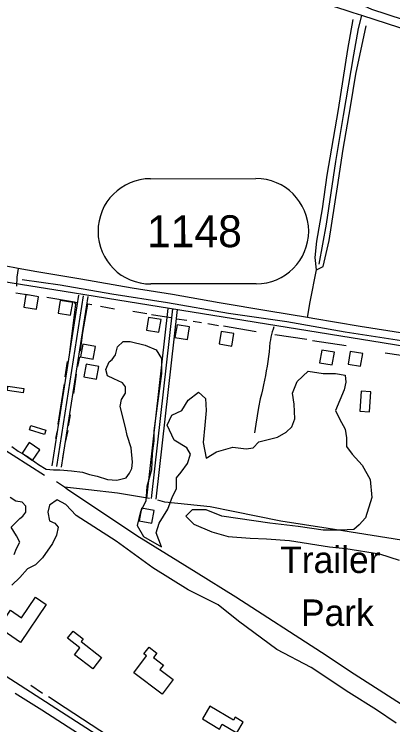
# Model space of a CAD drawing. Extents: x 3297772 to 3335630, y 634068 to 659439.
# Drawn here: x 3305852 to 3307038, y 655156 to 657384 of the extents above; entities that cross this region are included whole.
import ezdxf

# ---------------------------------------------------------------- set-up
doc = ezdxf.new("R2010")
doc.units = 0
for name, color, linetype in [('V-BLDG-IDEN', 7, 'Continuous'), ('V-BLDG-OTLN', 7, 'Continuous'), ('V-DTCH-CNTR', 7, 'Continuous'), ('V-ROAD-CNTR', 7, 'Continuous'), ('V-ROAD-IDEN', 7, 'Continuous'), ('V-SITE-VEGE', 7, 'Continuous'), ('V-TOPO-SHOR', 7, 'Continuous')]:
    doc.layers.add(name, color=color, linetype=linetype)

msp = doc.modelspace()

# ---------------------------------------------------------------- linework, layer by layer
at = {"layer": 'V-BLDG-OTLN'}
for points in [[(3305928, 656498.3), (3305888.6, 656504.9), (3305882, 656465.5), (3305921.5, 656458.9)], [(3306035.5, 656480.1), (3305996, 656486.7), (3305989.4, 656447.2), (3306028.9, 656440.6)], [(3306312.1, 656426.4), (3306272.7, 656433), (3306266.1, 656393.5), (3306305.5, 656386.9)], [(3306401.5, 656403.4), (3306362.1, 656410), (3306355.5, 656370.5), (3306394.9, 656363.9)], [(3306540.3, 656383), (3306500.8, 656389.5), (3306494.3, 656350.1), (3306533.7, 656343.5)], [(3306067.3, 656349.4), (3306060.2, 656310.1), (3306099.5, 656302.9), (3306106.7, 656342.3)], [(3306855, 656324.1), (3306815.6, 656330.7), (3306809, 656291.2), (3306848.4, 656284.6)], [(3306943.8, 656320.1), (3306904.4, 656326.7), (3306897.8, 656287.2), (3306937.2, 656280.7)], [(3306077.4, 656286.4), (3306070.3, 656247.1), (3306109.6, 656239.9), (3306116.8, 656279.3)], [(3305832.6, 656217.7), (3305882.1, 656211), (3305880.2, 656197.2), (3305830.7, 656203.8)], [(3306965.5, 656137.9), (3306969.7, 656200.2), (3306939, 656202.3), (3306934.8, 656140)], [(3305903.9, 656094.7), (3305951.5, 656079.6), (3305947.3, 656066.3), (3305899.7, 656081.3)], [(3305899.4, 656040.8), (3305876.8, 656007.9), (3305909.7, 655985.2), (3305932.4, 656018.2)], [(3306250.8, 655835.3), (3306243.6, 655795.9), (3306283, 655788.8), (3306290.1, 655828.1)], [(3305871.3, 655414.7), (3305803.3, 655461.2), (3305840.2, 655515.3), (3305874.9, 655491.6), (3305919.3, 655556.6), (3305952.7, 655533.7)], [(3306098.3, 655331.6), (3306041, 655376), (3306057.8, 655397.7), (3306019.2, 655427.6), (3306036.7, 655450.2), (3306068.3, 655425.7), (3306061.7, 655417.2), (3306126, 655367.4)], [(3306315.7, 655252.4), (3306226.8, 655319.5), (3306267, 655372.7), (3306258.5, 655379.1), (3306274.4, 655400.2), (3306299.4, 655381.3), (3306288.4, 655366.9), (3306319.4, 655343.5), (3306308.6, 655329.2), (3306350.1, 655297.9)], [(3306441.8, 655174.6), (3306494.9, 655143.1), (3306503.9, 655158.3), (3306549.3, 655131.4), (3306569.2, 655165), (3306544.2, 655179.8), (3306538.8, 655170.8), (3306465.4, 655214.4)]]:
    msp.add_lwpolyline(points, close=True, dxfattribs=at)
at = {"layer": 'V-DTCH-CNTR'}
for points in [[(3306978.1, 657635.8), (3306965.1, 657579.6), (3306948.9, 657481.9), (3306939.2, 657414), (3306971.7, 657399.8), (3307070.3, 657366.8), (3307199.9, 657330.1), (3307334.2, 657289.6), (3307480.9, 657242.9), (3307626, 657197.2), (3307606.3, 657243.1), (3307542, 657418.5), (3307470.4, 657591.7), (3307453.7, 657636.3)], [(3306771.3, 656433), (3306778.8, 656482.1), (3306798.8, 656582.2), (3306794.5, 656621.2), (3306800.4, 656672.1), (3306817.6, 656774.2), (3306832, 656879.2), (3306847.1, 656964.4), (3306867.6, 657085.3), (3306897.5, 657272.9), (3306914.2, 657367.1)], [(3306798.8, 656582.2), (3306819.9, 656593.4), (3306838.6, 656674), (3306864.4, 656843.1), (3306882.7, 656960.4), (3306905.6, 657093.9), (3306922.5, 657195.9), (3306954.2, 657347.6)], [(3307075.7, 656383.1), (3306935.6, 656405.4), (3306788, 656430.3), (3306771.3, 656433), (3306649.5, 656453), (3306494.5, 656479.6), (3306348, 656504.9), (3306221.3, 656524.9), (3306060.3, 656553.6), (3305923, 656576.1), (3305864.5, 656586.6), (3305848.8, 656589.5), (3305732.7, 656610.4)], [(3305864.5, 656586.6), (3305860.3, 656559.5), (3305858.8, 656530.9)]]:
    msp.add_lwpolyline(points, dxfattribs=at)
at = {"layer": 'V-ROAD-CNTR'}
for points in [[(3307155.2, 654451.4), (3305570.3, 655472.8), (3304315.7, 656279), (3303258.8, 656968.8)], [(3308873.7, 656054.6), (3308277.1, 656147.8), (3306972.9, 656359.4), (3306008.8, 656514.5), (3305238.5, 656637.5)], [(3306053.3, 656503.6), (3305969.8, 655968.2)], [(3306068.1, 656501.3), (3305984.6, 655965.9)], [(3306082.9, 656499), (3305999.4, 655963.5)], [(3306267.4, 655867.3), (3306334.1, 656461.5)], [(3306282.3, 655865.6), (3306349, 656459.8)], [(3306297.2, 655864), (3306363.9, 656458.1)], [(3306665.8, 656404.1), (3306663.1, 656396.1), (3306660.6, 656388.1), (3306658.4, 656380), (3306656.4, 656371.8), (3306654.7, 656363.5), (3306653.2, 656355.2), (3306651.9, 656340.3), (3306650.3, 656325.3), (3306648.6, 656310.4), (3306646.6, 656295.5), (3306644.3, 656280.6), (3306641.9, 656265.8), (3306639.2, 656251), (3306636.4, 656236.3), (3306633.2, 656221.6), (3306629.9, 656206.9), (3306626.4, 656192.3), (3306622.6, 656177.7), (3306617.9, 656151.4), (3306613.4, 656125), (3306609.1, 656098.6), (3306605.1, 656072.1)]]:
    msp.add_lwpolyline(points, dxfattribs=at)
at = {"layer": 'V-ROAD-IDEN'}
for p, q in [((3306279.4, 656868.2), (3306609.4, 656868.6)), ((3306609.8, 656538.6), (3306279.8, 656538.2))]:
    msp.add_line(p, q, dxfattribs=at)
for centre, start, end in [((3306279.6, 656703.2), 90.0734, 270.0734), ((3306609.6, 656703.6), 270.0734, 90.0734)]:
    msp.add_arc(centre, 165, start, end, dxfattribs=at)
at = {"layer": 'V-SITE-VEGE'}
for points in [[(3305844.6, 656029), (3305864.3, 656014.3), (3305893.8, 655997.1), (3305928.1, 655972.5), (3305952.7, 655957.7), (3305974.8, 655955.3), (3305994.5, 655955.3), (3306031.3, 655952.8), (3306065.7, 655947.9), (3306087.8, 655940.5), (3306112.4, 655935.6), (3306144.3, 655925.8), (3306173.8, 655923.3), (3306203.2, 655930.7), (3306213.1, 655945.5), (3306220.4, 655960.2), (3306222.9, 655979.9), (3306218, 656024.1), (3306205.7, 656063.4), (3306200.8, 656088), (3306183.6, 656154.4), (3306188.5, 656176.5), (3306200.8, 656196.2), (3306200.8, 656215.8), (3306191, 656228.1), (3306163.9, 656240.4), (3306144.3, 656250.2), (3306139.4, 656269.9), (3306149.2, 656294.5), (3306159, 656301.9), (3306168.9, 656316.6), (3306176.2, 656341.2), (3306193.4, 656358.4), (3306215.5, 656358.4), (3306262.2, 656346.1), (3306296.6, 656331.4), (3306313.8, 656304.3), (3306313.8, 656257.6), (3306289.2, 656078.2), (3306289.2, 656046.2), (3306284.3, 656006.9), (3306281.8, 655955.3), (3306267.1, 655903.7), (3306264.6, 655857), (3306247.5, 655825), (3306237.6, 655780.8), (3306257.3, 655746.4), (3306313.8, 655714.4), (3306296.6, 655758.6), (3306306.4, 655788.1), (3306333.4, 655832.4), (3306348.2, 655871.7), (3306360.4, 655896.3), (3306360.4, 655930.7), (3306375.2, 655947.9), (3306394.8, 655975), (3306404.7, 656004.4), (3306392.4, 656024.1), (3306353.1, 656048.7), (3306331, 656095.4), (3306345.7, 656127.3), (3306377.6, 656142.1), (3306397.3, 656174.1), (3306429.2, 656198.6), (3306451.3, 656179), (3306453.8, 656142.1), (3306448.9, 656095.4), (3306444, 656041.3), (3306453.8, 655992.2), (3306485.7, 656011.8), (3306537.3, 656026.6)], [(3306537.3, 656026.6), (3306579, 656021.7), (3306601.2, 656024.1), (3306618.3, 656043.8), (3306677.3, 656058.5), (3306704.3, 656073.3), (3306721.5, 656090.5), (3306731.3, 656115.1), (3306728.9, 656161.8), (3306724, 656196.2), (3306738.7, 656233), (3306773.1, 656265), (3306819.8, 656257.6), (3306859.1, 656257.6), (3306888.5, 656252.7), (3306891, 656230.6), (3306886.1, 656206), (3306859.1, 656142.1), (3306871.3, 656115.1), (3306888.5, 656083.1), (3306893.4, 656056.1), (3306893.4, 656029), (3306910.6, 656004.4), (3306942.6, 655970), (3306967.1, 655925.8), (3306972, 655869.3), (3306952.4, 655805.4), (3306932.7, 655783.2), (3306915.6, 655768.5), (3306873.8, 655766), (3306819.8, 655766), (3306741.2, 655778.3), (3306652.7, 655788.1), (3306502.9, 655810.3), (3306453.8, 655829.9), (3306409.6, 655829.9), (3306389.9, 655810.3), (3306414.5, 655785.7), (3306471, 655761.1), (3306522.6, 655746.4), (3306591.3, 655741.4), (3306642.9, 655739), (3306714.1, 655734.1), (3306839.4, 655714.4), (3306891, 655709.5), (3306996.6, 655692.3), (3307058, 655672.6)], [(3305852, 655689.8), (3305859.4, 655709.5), (3305869.2, 655729.2), (3305859.4, 655748.8), (3305842.2, 655775.9), (3305869.2, 655802.9), (3305879, 655810.3), (3305888.8, 655822.6), (3305888.8, 655842.2), (3305876.6, 655854.5), (3305856.9, 655857), (3305839.7, 655869.3)], [(3307048.2, 655161.4), (3306986.8, 655203.1), (3306900.8, 655257.2), (3306782.9, 655335.9), (3306674.8, 655392.4), (3306554.5, 655480.9), (3306490.6, 655532.5), (3306397.3, 655579.2), (3306286.8, 655648), (3306171.3, 655731.6), (3306046, 655812.7), (3306014.1, 655847.1), (3305987.1, 655861.9), (3305962.5, 655844.7), (3305957.6, 655822.6), (3305962.5, 655795.5), (3305979.7, 655788.1), (3305989.5, 655775.9), (3305984.6, 655751.3), (3305972.4, 655724.2), (3305940.4, 655680), (3305918.3, 655657.9), (3305893.8, 655645.6), (3305869.2, 655618.5), (3305844.6, 655594)]]:
    msp.add_lwpolyline(points, dxfattribs=at)
at = {"layer": 'V-TOPO-SHOR'}
for p, q in [((3305897.6, 656503.4), (3305857.6, 656509.6)), ((3306048.5, 656479.6), (3306040.6, 656480.8)), ((3306166.4, 656459.6), (3306122.5, 656468)), ((3306267.1, 656444.3), (3306223.2, 656451.6)), ((3306342.7, 656432.1), (3306282.7, 656442)), ((3306392.4, 656423.9), (3306360.7, 656428.4)), ((3306439.1, 656415.9), (3306412.8, 656420.2)), ((3306492, 656407), (3306458.3, 656413)), ((3306610.3, 656388.7), (3306508, 656405.5)), ((3306768.9, 656363.9), (3306668.3, 656378.8)), ((3306892.4, 656344.2), (3306786.6, 656359.7)), ((3307064.4, 656313.9), (3307014.7, 656321.7)), ((3306011.8, 656247.1), (3306019.3, 656295.7)), ((3306051.8, 656279.5), (3306057.2, 656308.5)), ((3306039.2, 656195.3), (3306047.1, 656255.2)), ((3305989.7, 656098.7), (3306009.7, 656225.2)), ((3306021.9, 656093.4), (3306028.3, 656128.3)), ((3305982.5, 656054), (3305987.2, 656077.6)), ((3306013, 656042.1), (3306020.8, 656079.3)), ((3305947, 655937.9), (3305797.9, 656032.9)), ((3306004.3, 655993.1), (3306009.6, 656024.8)), ((3305940.9, 655254.7), (3305904, 655279.5))]:
    msp.add_line(p, q, dxfattribs=at)
for points in [[(3308166.1, 656994.5), (3308134.1, 657008), (3308121.7, 657011.8), (3308085.3, 657022.9), (3307926.7, 657072.3), (3307780.6, 657120.2), (3307669.3, 657154.8), (3307650.4, 657160.7), (3307474.5, 657213.9), (3307261.9, 657280.8), (3307060.5, 657340.7), (3306941.2, 657379.5), (3306914.1, 657388.3), (3306891.6, 657395.6), (3306647.9, 657474.1), (3306438.9, 657538.4), (3306224.8, 657603.7), (3306126.3, 657634.9)], [(3306807.8, 656600.7), (3306830.2, 656725.3), (3306859.7, 656922), (3306883.9, 657066.6), (3306916, 657256.2), (3306930.6, 657339), (3306941.2, 657379.5)], [(3308388.8, 656138.3), (3308295.1, 656155.8), (3308257, 656162.8), (3308183, 656174.6), (3307991.4, 656207.1), (3307829.8, 656238.5), (3307644.1, 656267.6), (3307453.7, 656296.6), (3307267.9, 656328.8), (3307078.7, 656358.2), (3306888.8, 656386.8), (3306706.1, 656419.5), (3306523.6, 656445.6), (3306332.3, 656479.6), (3306158.4, 656506.4), (3305996.1, 656534.2), (3305877.1, 656550.9)], [(3306025.3, 656315.8), (3306044.7, 656475.4), (3306040.6, 656480.8), (3305954, 656496.1)], [(3306060.1, 656327.3), (3306066.9, 656386), (3306082.9, 656474.5)], [(3306095, 656472.7), (3306082.9, 656474.5), (3306079.9, 656474.9)], [(3306546, 655556.7), (3306422.4, 655634.1), (3306236.5, 655748.2), (3306018.9, 655894.1), (3306009.4, 655900.8), (3305984.6, 655918.4)], [(3306276.4, 655865.5), (3306176.1, 655882.4), (3306085.3, 655892.9), (3306009.4, 655900.8)], [(3306687.2, 655794.5), (3306538.5, 655825.5), (3306466.3, 655839.7), (3306323.6, 655854.1), (3306302.3, 655860.1)], [(3308094.6, 655565.8), (3307906.9, 655596.8), (3307700.9, 655629.2), (3307591.1, 655647.3), (3307428.9, 655673.7), (3307246.7, 655703.3), (3307065.2, 655735.6), (3306835.6, 655772), (3306687.2, 655794.5)], [(3308449.1, 654333.1), (3308336.9, 654405.8), (3308129.8, 654540.1), (3307949.1, 654653.3), (3307669.7, 654831), (3307458.1, 654969), (3307316.6, 655059.3), (3307196, 655136.3), (3306917.4, 655315.5), (3306815, 655383), (3306546, 655556.7)], [(3306127, 655083.6), (3306054, 655127.8), (3305938.7, 655202), (3305855.1, 655254.5)], [(3306243.6, 655058.2), (3306148, 655121.2), (3306011.7, 655209.7), (3305959, 655243.5)]]:
    msp.add_lwpolyline(points, dxfattribs=at)

# ---------------------------------------------------------------- texts
at = {"layer": 'V-BLDG-IDEN'}
for s, p in [('Trailer', (3306685.2, 655632.2)), ('Park', (3306750.4, 655466.2))]:
    msp.add_text(s, height=83, dxfattribs=at).set_placement(p)
at = {"layer": 'V-ROAD-IDEN'}
msp.add_text('1148', height=100, rotation=0.0733, dxfattribs=at).set_placement((3306267.9, 656653.2))

doc.saveas('drawing.dxf')
